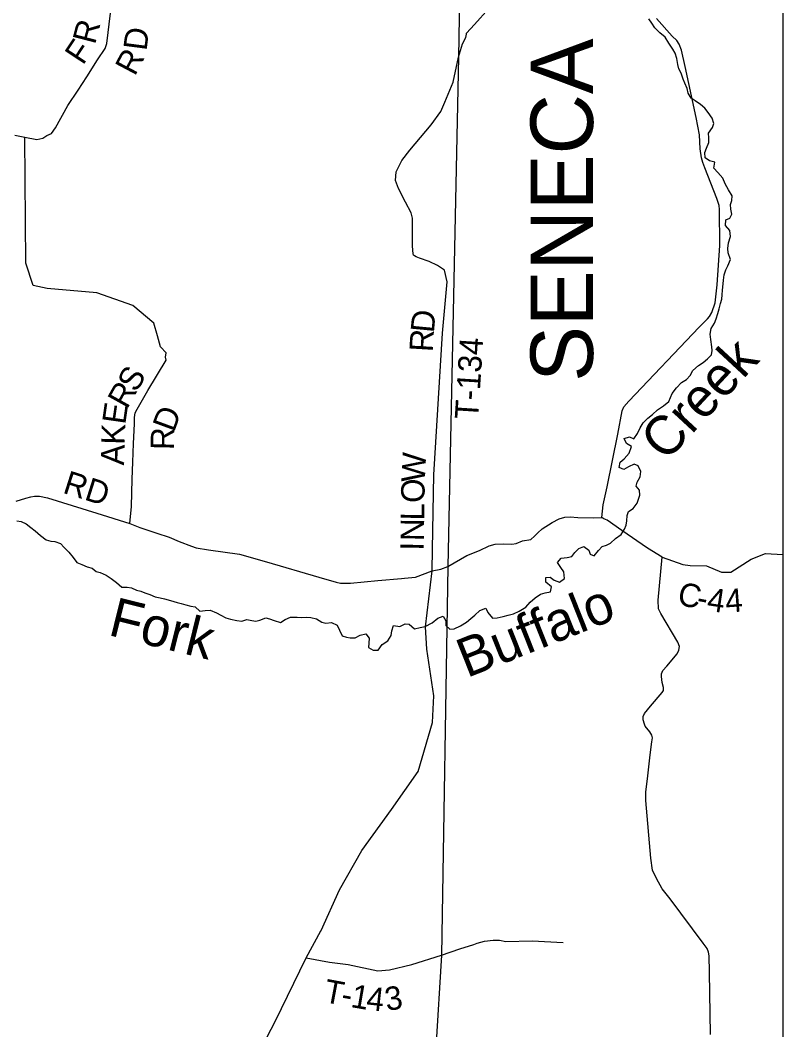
# Model space of a CAD drawing. Extents: x -22 to 431, y -18 to 160.
# Drawn here: x -3.768 to -1.919, y 17.042 to 19.492 of the extents above; entities that cross this region are included whole.
import ezdxf

# ---------------------------------------------------------------- set-up
doc = ezdxf.new("R2010")
doc.units = 0
for name, color, linetype in [('GM_X_Adjacent_County_Text', 7, 'Continuous'), ('GM_X_City_Street', 7, 'Continuous'), ('GM_X_City_Street_Text', 7, 'Continuous'), ('GM_X_County_Road', 7, 'Continuous'), ('GM_X_County_Road_Text', 7, 'Continuous'), ('GM_X_Major_River', 7, 'Continuous'), ('GM_X_Major_River_Text', 7, 'Continuous'), ('GM_X_Minor_River', 7, 'Continuous'), ('GM_X_Minor_River_Text', 7, 'Continuous'), ('GM_X_Rail_Line', 7, 'Continuous'), ('GM_X_Section', 7, 'Continuous')]:
    doc.layers.add(name, color=color, linetype=linetype)

msp = doc.modelspace()

# ---------------------------------------------------------------- linework, layer by layer
at = {"layer": 'GM_X_Adjacent_County_Text'}
for points in [[(-3.7813, 19.2126), (-3.7567, 19.2079), (-3.7277, 19.202), (-3.7137, 19.2051), (-3.7035, 19.2116), (-3.6922, 19.2166), (-3.6824, 19.2307), (-3.6528, 19.2844), (-3.628, 19.3218), (-3.607, 19.3546), (-3.5808, 19.3954), (-3.5624, 19.4228), (-3.5579, 19.4354), (-3.549, 19.5091), (-3.5472, 19.5254), (-3.5405, 19.5441), (-3.5278, 19.5741), (-3.5103, 19.6111), (-3.5054, 19.6248), (-3.5017, 19.6388)], [(-3.7779, 18.3242), (-3.7544, 18.3316), (-3.7423, 18.3347), (-3.7336, 18.3363), (-3.7211, 18.3363), (-3.7017, 18.3323), (-3.5823, 18.2956), (-3.5021, 18.2707), (-3.4778, 18.261), (-3.4371, 18.2469), (-3.4074, 18.2368), (-3.3827, 18.2268), (-3.353, 18.2152), (-3.3416, 18.2115), (-3.3116, 18.2068), (-3.2364, 18.1959), (-3.1707, 18.1774), (-3.0445, 18.1403), (-3.0023, 18.1277), (-2.992, 18.1255), (-2.9677, 18.1257), (-2.901, 18.1319), (-2.8436, 18.137), (-2.8362, 18.1377)], [(-2.8362, 18.1377), (-2.81, 18.1401), (-2.7692, 18.1551), (-2.7483, 18.1592), (-2.731, 18.1662), (-2.6849, 18.1924), (-2.6542, 18.2046), (-2.6313, 18.216), (-2.6169, 18.2201), (-2.5966, 18.2208), (-2.576, 18.2201), (-2.566, 18.2216), (-2.5501, 18.2286), (-2.5303, 18.2312), (-2.5213, 18.2396), (-2.5134, 18.248), (-2.5028, 18.2572), (-2.4787, 18.2726), (-2.4617, 18.2814), (-2.4476, 18.2857), (-2.4351, 18.2862), (-2.4165, 18.2848), (-2.3782, 18.2839), (-2.3581, 18.2852)], [(-2.2114, 18.1883), (-2.1615, 18.1705), (-2.1437, 18.1683), (-2.1042, 18.1678), (-2.0681, 18.1522), (-2.0453, 18.1523), (-1.9962, 18.1834), (-1.9614, 18.1973), (-1.9192, 18.1947)]]:
    msp.add_lwpolyline(points, dxfattribs=at)
at = {"layer": 'GM_X_County_Road'}
for points in [[(-3.4356, 18.726), (-3.4444, 18.7565), (-3.4955, 18.799), (-3.5824, 18.8298), (-3.7026, 18.8404), (-3.7371, 18.8481), (-3.7545, 18.9019), (-3.7567, 19.2079)], [(-3.0388, 17.2822), (-3.0386, 17.2825), (-2.9942, 17.3815), (-2.9396, 17.477), (-2.8679, 17.576), (-2.803, 17.6682), (-2.7689, 17.7877), (-2.7654, 17.8525), (-2.7825, 17.9652), (-2.7859, 18.0198), (-2.7692, 18.1551)]]:
    msp.add_lwpolyline(points, dxfattribs=at)
at = {"layer": 'GM_X_Major_River_Text'}
for p, q in [((-2.6931, 20.2976), (-2.7053, 19.4022)), ((-2.7053, 19.4022), (-2.731, 18.1662)), ((-2.731, 18.1662), (-2.7468, 17.2227)), ((-2.7468, 17.2227), (-2.7601, 16.9978))]:
    msp.add_line(p, q, dxfattribs=at)
at = {"layer": 'GM_X_Minor_River'}
for points in [[(-2.0631, 18.8612), (-2.0614, 18.8741), (-2.0573, 18.8863), (-2.0525, 18.8958), (-2.0458, 18.9111), (-2.0513, 18.9269), (-2.0522, 18.9379), (-2.0508, 18.9516), (-2.0456, 18.9664), (-2.0477, 18.9816), (-2.0584, 18.9936), (-2.0574, 19.0069), (-2.0476, 19.0112), (-2.0424, 19.0211), (-2.0452, 19.0328), (-2.0457, 19.0446), (-2.0428, 19.0544), (-2.0417, 19.0654), (-2.051, 19.0801), (-2.0587, 19.0949), (-2.0645, 19.1081), (-2.0764, 19.1224), (-2.0863, 19.1325), (-2.0842, 19.1469), (-2.0971, 19.1502), (-2.107, 19.1577), (-2.1079, 19.1706), (-2.1039, 19.1812), (-2.0987, 19.1946), (-2.0984, 19.2059), (-2.0993, 19.2177), (-2.09, 19.2314), (-2.0863, 19.2413), (-2.0906, 19.2542), (-2.0998, 19.2681), (-2.1079, 19.2779), (-2.119, 19.2869), (-2.1316, 19.2958), (-2.1411, 19.3022), (-2.1488, 19.315), (-2.1512, 19.3256), (-2.1566, 19.3388), (-2.1605, 19.3486), (-2.1659, 19.3634), (-2.1714, 19.3739), (-2.1737, 19.3845), (-2.1762, 19.3985), (-2.1805, 19.4118), (-2.1855, 19.4216), (-2.1951, 19.4363), (-2.2047, 19.4502), (-2.2173, 19.4607), (-2.2292, 19.4731), (-2.2365, 19.4844), (-2.2438, 19.4953)], [(-2.6656, 18.0478), (-2.6536, 18.0593), (-2.6393, 18.0647), (-2.6346, 18.0545), (-2.6231, 18.0406), (-2.6114, 18.0411), (-2.597, 18.045), (-2.5853, 18.0482), (-2.5725, 18.0514), (-2.5582, 18.0579), (-2.5423, 18.0676), (-2.5315, 18.0795), (-2.5199, 18.0898), (-2.5067, 18.0987), (-2.495, 18.1022), (-2.4825, 18.1042), (-2.4804, 18.1168), (-2.4937, 18.1276), (-2.4935, 18.1394), (-2.4833, 18.1399), (-2.4737, 18.1331), (-2.4604, 18.128), (-2.4484, 18.1368), (-2.4501, 18.1531), (-2.457, 18.1633), (-2.4651, 18.1757), (-2.4568, 18.1864), (-2.4417, 18.1881), (-2.4311, 18.1901), (-2.4237, 18.1996), (-2.4135, 18.21), (-2.4015, 18.2143), (-2.3893, 18.2057), (-2.3865, 18.1958), (-2.3762, 18.1918), (-2.3662, 18.2044), (-2.3575, 18.2143), (-2.347, 18.2178), (-2.3368, 18.2225), (-2.3248, 18.2336), (-2.3109, 18.2436), (-2.3027, 18.2566), (-2.299, 18.2661), (-2.2976, 18.2767), (-2.2966, 18.2896), (-2.2933, 18.2992), (-2.282, 18.3069), (-2.2719, 18.3199), (-2.2694, 18.3297), (-2.2657, 18.3393), (-2.2665, 18.351), (-2.2746, 18.3608), (-2.2724, 18.3707), (-2.2654, 18.3832), (-2.2636, 18.3962), (-2.2698, 18.4101), (-2.2797, 18.4146), (-2.2929, 18.408), (-2.3049, 18.4014), (-2.316, 18.4066), (-2.3138, 18.4195), (-2.3037, 18.4276), (-2.2917, 18.4414), (-2.2858, 18.4574), (-2.298, 18.4648), (-2.3034, 18.4769), (-2.2906, 18.4808), (-2.2803, 18.476), (-2.2714, 18.4886), (-2.2651, 18.5023), (-2.2576, 18.5149), (-2.2468, 18.526), (-2.2355, 18.5345), (-2.2231, 18.5464), (-2.2084, 18.556), (-2.1953, 18.5664), (-2.1872, 18.5854), (-2.1771, 18.5995), (-2.1647, 18.6122), (-2.1523, 18.6195), (-2.1437, 18.6291), (-2.137, 18.6413), (-2.1235, 18.6539), (-2.1122, 18.6613), (-2.1017, 18.6697), (-2.0923, 18.6797), (-2.0901, 18.6899), (-2.091, 18.6994), (-2.0938, 18.7168), (-2.0955, 18.7297), (-2.0926, 18.7437), (-2.0844, 18.7567), (-2.0811, 18.7666), (-2.0767, 18.7799), (-2.0738, 18.791), (-2.0701, 18.8046), (-2.0672, 18.8149), (-2.0658, 18.8255), (-2.0651, 18.8369), (-2.0638, 18.8517), (-2.0631, 18.8612)], [(-3.7763, 18.2769), (-3.7656, 18.2751), (-3.7539, 18.2696), (-3.7428, 18.2606), (-3.7321, 18.2527), (-3.7187, 18.2415), (-3.7054, 18.231), (-3.6944, 18.2277), (-3.6845, 18.227), (-3.6708, 18.2215), (-3.662, 18.2117), (-3.6505, 18.2008), (-3.6398, 18.1881), (-3.6306, 18.176), (-3.6188, 18.1712), (-3.6062, 18.1653), (-3.5941, 18.162), (-3.5842, 18.1541), (-3.5747, 18.1512), (-3.5602, 18.1453), (-3.548, 18.137), (-3.535, 18.1273), (-3.5217, 18.1161), (-3.5088, 18.1162), (-3.4986, 18.114), (-3.486, 18.1088), (-3.4761, 18.1063), (-3.4659, 18.1018), (-3.4537, 18.0978), (-3.4408, 18.0926), (-3.429, 18.0901), (-3.4184, 18.0875), (-3.4036, 18.0831), (-3.3876, 18.0784), (-3.3781, 18.0762), (-3.3667, 18.0733), (-3.3546, 18.0696), (-3.3444, 18.0678), (-3.3329, 18.0573), (-3.32, 18.0589), (-3.3075, 18.0602), (-3.2919, 18.0532), (-3.2817, 18.0476), (-3.2695, 18.0416), (-3.2585, 18.0383), (-3.2433, 18.0347), (-3.2308, 18.0337), (-3.2191, 18.0372), (-3.2066, 18.0347), (-3.1971, 18.0336), (-3.1873, 18.036), (-3.1729, 18.0415), (-3.1634, 18.0389), (-3.1524, 18.0352), (-3.1368, 18.0301), (-3.1256, 18.0374), (-3.1131, 18.0432), (-3.0965, 18.0434), (-3.0858, 18.0424), (-3.073, 18.0429), (-3.0635, 18.0426), (-3.0498, 18.0386), (-3.0369, 18.0307), (-3.027, 18.0285), (-3.0138, 18.0302), (-3.0001, 18.0239), (-2.9943, 18.0111), (-2.9873, 17.9978), (-2.9774, 17.9945), (-2.968, 17.9931), (-2.9562, 17.9925), (-2.9442, 17.999), (-2.9306, 18.0022), (-2.9225, 17.9917), (-2.9228, 17.9803), (-2.9238, 17.9697), (-2.9127, 17.9626), (-2.8999, 17.9631), (-2.8902, 17.9768), (-2.877, 17.9857), (-2.8684, 17.9987), (-2.867, 18.0101), (-2.863, 18.023), (-2.8474, 18.0201), (-2.8346, 18.0271), (-2.8252, 18.0257), (-2.8122, 18.0144), (-2.7982, 18.018), (-2.7861, 18.0207), (-2.7692, 18.0293), (-2.7553, 18.0404), (-2.7428, 18.0451), (-2.7359, 18.0341), (-2.7361, 18.0231), (-2.7262, 18.0138), (-2.716, 18.015), (-2.7009, 18.0216), (-2.6862, 18.0309), (-2.6754, 18.0397), (-2.6656, 18.0478)]]:
    msp.add_lwpolyline(points, dxfattribs=at)
at = {"layer": 'GM_X_Minor_River_Text'}
for points in [[(-2.6864, 19.4578), (-2.686, 19.4601), (-2.6668, 19.4811), (-2.6318, 19.5197), (-2.6213, 19.5399), (-2.6181, 19.5642), (-2.624, 19.6314), (-2.6242, 19.6337)], [(-2.8152, 18.9249), (-2.8169, 18.9431), (-2.817, 19.011), (-2.8206, 19.0246), (-2.834, 19.0503), (-2.8506, 19.0832), (-2.8583, 19.1029), (-2.8569, 19.1238), (-2.8427, 19.1516), (-2.8235, 19.176), (-2.772, 19.2375), (-2.748, 19.2703), (-2.739, 19.2931), (-2.7182, 19.3413), (-2.7053, 19.4022), (-2.6962, 19.4342), (-2.6881, 19.4495), (-2.6864, 19.4578)], [(-2.7692, 18.1551), (-2.7684, 18.2083), (-2.7655, 18.3882), (-2.7441, 18.7326), (-2.7332, 18.8564), (-2.7395, 18.8852), (-2.7563, 18.8968), (-2.7768, 18.9065), (-2.7997, 18.914), (-2.808, 18.9177), (-2.8123, 18.92), (-2.8149, 18.9214), (-2.8152, 18.9249)], [(-3.5021, 18.2707), (-3.4985, 18.3119), (-3.4967, 18.3776), (-3.4951, 18.4189), (-3.4935, 18.4644), (-3.4912, 18.5122), (-3.4913, 18.5274), (-3.4895, 18.5388), (-3.4843, 18.5476), (-3.4584, 18.5929), (-3.4146, 18.6664), (-3.4158, 18.6736), (-3.414, 18.6846), (-3.4277, 18.6989), (-3.4355, 18.7257), (-3.4356, 18.726)], [(-3.1848, 16.9959), (-3.1793, 17.0062), (-3.1497, 17.0618), (-3.075, 17.216), (-3.0391, 17.2815), (-3.0388, 17.2822)], [(-3.075, 17.216), (-3.0185, 17.2059), (-2.973, 17.1999), (-2.9015, 17.1848), (-2.8729, 17.1875), (-2.8185, 17.1998), (-2.7468, 17.2227), (-2.7024, 17.2378), (-2.6684, 17.2489)], [(-2.6684, 17.2489), (-2.6599, 17.2517), (-2.6423, 17.2566), (-2.6216, 17.2588), (-2.6059, 17.2588), (-2.5908, 17.2562), (-2.5266, 17.2577), (-2.4515, 17.2539)]]:
    msp.add_lwpolyline(points, dxfattribs=at)
at = {"layer": 'GM_X_Rail_Line'}
msp.add_lwpolyline([(-2.0945, 17.0301), (-2.0971, 17.1815), (-2.0974, 17.2214), (-2.099, 17.2297), (-2.1025, 17.2392), (-2.1124, 17.2516), (-2.1925, 17.3592), (-2.212, 17.3838), (-2.2255, 17.4087), (-2.2355, 17.4291), (-2.2391, 17.458), (-2.2511, 17.5983), (-2.2516, 17.6184), (-2.2466, 17.6583), (-2.2409, 17.7088), (-2.237, 17.7403), (-2.2355, 17.7502), (-2.2367, 17.7566), (-2.2417, 17.765), (-2.2528, 17.7785), (-2.2547, 17.7835), (-2.2578, 17.7941), (-2.2579, 17.8017), (-2.2549, 17.8093), (-2.2402, 17.8272), (-2.2113, 17.8604), (-2.2087, 17.865), (-2.2087, 17.8722), (-2.2118, 17.8847), (-2.2134, 17.8991), (-2.2131, 17.9056), (-2.2101, 17.9136), (-2.2004, 17.9239), (-2.1755, 17.9537), (-2.171, 17.9632), (-2.1696, 17.9719), (-2.1738, 17.9825), (-2.2149, 18.0517), (-2.2207, 18.0634), (-2.2212, 18.0839), (-2.2114, 18.1883), (-2.2472, 18.2108), (-2.3093, 18.2537), (-2.3452, 18.2781), (-2.3532, 18.2818), (-2.3581, 18.2852), (-2.3545, 18.316), (-2.345, 18.3593), (-2.3194, 18.487), (-2.3088, 18.544), (-2.3047, 18.5535), (-2.2926, 18.5669), (-2.1217, 18.7468), (-2.1021, 18.7667), (-2.0972, 18.7728), (-2.0916, 18.782), (-2.0834, 18.8055), (-2.0784, 18.8492), (-2.0715, 18.9453), (-2.0729, 19.0322), (-2.0737, 19.042), (-2.0788, 19.0587), (-2.1078, 19.1333), (-2.1132, 19.1461), (-2.1163, 19.1575), (-2.1195, 19.1798), (-2.1213, 19.2136), (-2.1295, 19.2557), (-2.1555, 19.3796), (-2.1648, 19.419), (-2.1706, 19.4334), (-2.176, 19.4428), (-2.1871, 19.453), (-2.2257, 19.4956)], dxfattribs=at)
at = {"layer": 'GM_X_Section'}
msp.add_line((-1.9192, 20.9345), (-1.9192, 14.1345), dxfattribs=at)

# ---------------------------------------------------------------- texts
at = {"layer": 'GM_X_City_Street'}
for s, height, rotation, p in [('R', 0.0568, 75.4588, (-3.5869, 19.431)), ('D', 0.0568, 82.6809, (-3.4621, 19.4162)), ('F', 0.0568, 56.555, (-3.6162, 19.3807)), ('R', 0.0568, 62.1188, (-3.4905, 19.3542)), ('RD', 0.05682, 342.4992, (-3.6674, 18.3453)), ('C', 0.0568, 348.4428, (-2.1771, 18.0738)), ('4', 0.0568, 351.4567, (-2.1053, 18.0594)), ('4', 0.0568, 4.3156, (-2.0568, 18.0537)), ('-', 0.0568, 349.0601, (-2.1308, 18.0643))]:
    msp.add_text(s, height=height, rotation=rotation, dxfattribs=at).set_placement(p)
at = {"layer": 'GM_X_City_Street_Text'}
for s, height, rotation, p in [('D', 0.0568, 84.6591, (-2.7653, 18.7317)), ('R', 0.0568, 86.5985, (-2.7681, 18.6856)), ('T-134', 0.05682, 86.3536, (-2.658, 18.5217)), ('S', 0.0568, 59.6221, (-3.4869, 18.5865)), ('R', 0.0568, 60.9242, (-3.5094, 18.546)), ('E', 0.0568, 81.9117, (-3.5136, 18.5091)), ('D', 0.0568, 69.8899, (-3.3954, 18.4902)), ('K', 0.0568, 88.2512, (-3.515, 18.4608)), ('R', 0.0568, 88.7822, (-3.3955, 18.4483)), ('A', 0.0568, 88.3569, (-3.5164, 18.4109)), ('W', 0.0568, 87.0798, (-2.7874, 18.3693)), ('O', 0.0568, 89.0309, (-2.7882, 18.3199)), ('L', 0.0568, 89.2251, (-2.7888, 18.2774)), ('N', 0.0568, 89.224, (-2.7894, 18.2274)), ('I', 0.0568, 89.2271, (-2.7898, 18.2041)), ('T', 0.0568, 349.3448, (-3.0347, 17.1094)), ('1', 0.0568, 350.2611, (-2.969, 17.0971)), ('4', 0.0568, 353.6365, (-2.9309, 17.0907)), ('3', 0.0568, 8.9728, (-2.8796, 17.0872)), ('-', 0.0568, 349.5335, (-2.9927, 17.1015))]:
    msp.add_text(s, height=height, rotation=rotation, dxfattribs=at).set_placement(p)
at = {"layer": 'GM_X_County_Road_Text'}
msp.add_text('SENECA', height=0.15152, rotation=90, dxfattribs=at).set_placement((-2.3794, 18.6142))
at = {"layer": 'GM_X_Major_River'}
for s, rotation, p in [('Creek', 47.1172, (-2.2026, 18.418)), ('Fork', 346.117, (-3.5577, 18.0003)), ('Buffalo', 21.6171, (-2.6854, 17.8949))]:
    msp.add_text(s, height=0.09469, rotation=rotation, dxfattribs=at).set_placement(p)

doc.saveas('drawing.dxf')
